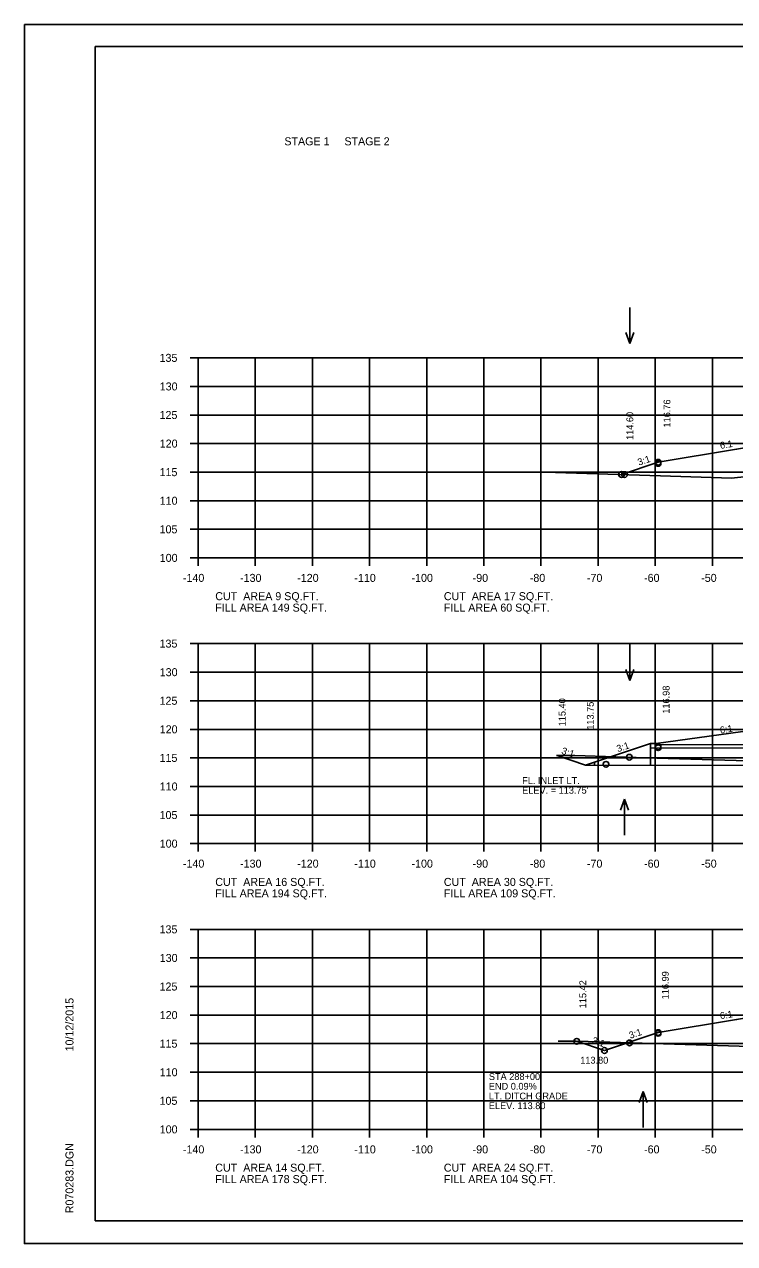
# Model space of a CAD drawing. Extents: x 1175611 to 1176402, y -433344 to -416213.
# Drawn here: x 1175610.6 to 1175734.9, y -417983.2 to -417769.9 of the extents above; entities that cross this region are included whole.
import ezdxf

# ---------------------------------------------------------------- set-up
doc = ezdxf.new("R2010")
doc.units = 0
for name, color, linetype in [('Default', 7, 'Continuous'), ('R_Axis', 7, 'Continuous'), ('R_Axis Annot', 7, 'Continuous'), ('R_Border', 7, 'Continuous'), ('R_Exist Surface', 7, 'Continuous'), ('R_Fin Surface', 7, 'Continuous'), ('R_Grid', 7, 'Continuous'), ('R_No Plot', 7, 'Continuous'), ('R_Water', 7, 'Continuous'), ('R_Water Annot', 7, 'Continuous'), ('R_Xsect Elev', 7, 'Continuous'), ('R_Xsect Slope', 7, 'Continuous')]:
    doc.layers.add(name, color=color, linetype=linetype)

msp = doc.modelspace()

# ---------------------------------------------------------------- linework, layer by layer
at = {"layer": 'R_Axis'}
for p, q in [((1175639.57, -417828.21), (1175640.97, -417828.21)), ((1175640.97, -417863.21), (1175640.97, -417828.21)), ((1175639.57, -417833.21), (1175640.97, -417833.21)), ((1175639.57, -417838.21), (1175640.97, -417838.21)), ((1175639.57, -417843.21), (1175640.97, -417843.21)), ((1175639.57, -417848.21), (1175640.97, -417848.21)), ((1175639.57, -417853.21), (1175640.97, -417853.21)), ((1175639.57, -417858.21), (1175640.97, -417858.21)), ((1175639.57, -417863.21), (1175640.97, -417863.21)), ((1175640.97, -417863.21), (1175920.97, -417863.21)), ((1175640.97, -417864.61), (1175640.97, -417863.21)), ((1175650.97, -417864.61), (1175650.97, -417863.21)), ((1175660.97, -417864.61), (1175660.97, -417863.21)), ((1175670.97, -417864.61), (1175670.97, -417863.21)), ((1175680.97, -417864.61), (1175680.97, -417863.21)), ((1175690.97, -417864.61), (1175690.97, -417863.21)), ((1175700.97, -417864.61), (1175700.97, -417863.21)), ((1175710.97, -417864.61), (1175710.97, -417863.21)), ((1175720.97, -417864.61), (1175720.97, -417863.21)), ((1175730.97, -417864.61), (1175730.97, -417863.21)), ((1175639.57, -417878.21), (1175640.97, -417878.21)), ((1175640.97, -417913.21), (1175640.97, -417878.21)), ((1175639.57, -417883.21), (1175640.97, -417883.21)), ((1175639.57, -417888.21), (1175640.97, -417888.21)), ((1175639.57, -417893.21), (1175640.97, -417893.21)), ((1175639.57, -417898.21), (1175640.97, -417898.21)), ((1175639.57, -417903.21), (1175640.97, -417903.21)), ((1175639.57, -417908.21), (1175640.97, -417908.21)), ((1175639.57, -417913.21), (1175640.97, -417913.21)), ((1175640.97, -417913.21), (1175920.97, -417913.21)), ((1175640.97, -417914.61), (1175640.97, -417913.21)), ((1175650.97, -417914.61), (1175650.97, -417913.21)), ((1175660.97, -417914.61), (1175660.97, -417913.21)), ((1175670.97, -417914.61), (1175670.97, -417913.21)), ((1175680.97, -417914.61), (1175680.97, -417913.21)), ((1175690.97, -417914.61), (1175690.97, -417913.21)), ((1175700.97, -417914.61), (1175700.97, -417913.21)), ((1175710.97, -417914.61), (1175710.97, -417913.21)), ((1175720.97, -417914.61), (1175720.97, -417913.21)), ((1175730.97, -417914.61), (1175730.97, -417913.21)), ((1175639.57, -417928.21), (1175640.97, -417928.21)), ((1175640.97, -417963.21), (1175640.97, -417928.21)), ((1175639.57, -417933.21), (1175640.97, -417933.21)), ((1175639.57, -417938.21), (1175640.97, -417938.21)), ((1175639.57, -417943.21), (1175640.97, -417943.21)), ((1175639.57, -417948.21), (1175640.97, -417948.21)), ((1175639.57, -417953.21), (1175640.97, -417953.21)), ((1175639.57, -417958.21), (1175640.97, -417958.21)), ((1175639.57, -417963.21), (1175640.97, -417963.21)), ((1175640.97, -417963.21), (1175920.97, -417963.21)), ((1175640.97, -417964.61), (1175640.97, -417963.21)), ((1175650.97, -417964.61), (1175650.97, -417963.21)), ((1175660.97, -417964.61), (1175660.97, -417963.21)), ((1175670.97, -417964.61), (1175670.97, -417963.21)), ((1175680.97, -417964.61), (1175680.97, -417963.21)), ((1175690.97, -417964.61), (1175690.97, -417963.21)), ((1175700.97, -417964.61), (1175700.97, -417963.21)), ((1175710.97, -417964.61), (1175710.97, -417963.21)), ((1175720.97, -417964.61), (1175720.97, -417963.21)), ((1175730.97, -417964.61), (1175730.97, -417963.21))]:
    msp.add_line(p, q, dxfattribs=at)
at = {"layer": 'R_Border'}
for p, q in [((1175622.97, -417773.75), (1175939.15, -417773.75)), ((1175622.97, -417979.21), (1175622.97, -417773.75)), ((1175622.97, -417979.21), (1175622.97, -417979.21)), ((1175939.15, -417979.21), (1175622.97, -417979.21))]:
    msp.add_line(p, q, dxfattribs=at)
at = {"layer": 'R_Exist Surface'}
for points in [[(1175698.52, -417848.21), (1175699.92, -417848.21), (1175701.63, -417848.21), (1175721.9, -417848.83), (1175734.33, -417849.27), (1175741.86, -417848.45)], [(1175703.71, -417897.81), (1175706.18, -417897.81), (1175706.87, -417897.81), (1175721.22, -417898.24), (1175741.08, -417898.82)], [(1175703.97, -417947.8), (1175707.03, -417947.79), (1175707.13, -417947.79), (1175709.2, -417947.86), (1175741.34, -417948.81)]]:
    msp.add_lwpolyline(points, dxfattribs=at)
at = {"layer": 'R_Fin Surface'}
for points in [[(1175715.06, -417848.62), (1175721.47, -417846.48), (1175735.2, -417844.19), (1175743.47, -417842.81), (1175749.47, -417842.57), (1175751.47, -417842.53), (1175780.97, -417841.94), (1175810.47, -417842.53), (1175812.47, -417842.57), (1175818.47, -417842.81), (1175826.75, -417844.19), (1175840.47, -417846.48), (1175845.3, -417848.09)], [(1175703.78, -417897.81), (1175708.74, -417899.47), (1175720.13, -417895.67), (1175721.13, -417895.67), (1175743.47, -417892.62), (1175748.99, -417892.4), (1175749.47, -417892.38), (1175749.63, -417892.38), (1175751.47, -417892.34), (1175778.61, -417891.8), (1175780.97, -417891.75), (1175808.11, -417892.3), (1175810.47, -417892.34), (1175810.63, -417892.35), (1175812.47, -417892.38), (1175817.99, -417892.61), (1175818.47, -417892.62), (1175840.47, -417896), (1175841.47, -417896), (1175853.08, -417899.87), (1175859.37, -417897.78)], [(1175707.22, -417947.8), (1175712.07, -417949.41), (1175721.47, -417946.28), (1175735.2, -417943.99), (1175743.47, -417942.61), (1175749.47, -417942.37), (1175751.47, -417942.33), (1175780.97, -417941.74), (1175810.47, -417942.33), (1175812.47, -417942.37), (1175818.47, -417942.61), (1175826.75, -417943.99), (1175840.47, -417946.28), (1175849.87, -417949.41), (1175855.11, -417947.67)]]:
    msp.add_lwpolyline(points, dxfattribs=at)
at = {"layer": 'R_Grid'}
for p, q in [((1175640.97, -417828.21), (1175920.97, -417828.21)), ((1175640.97, -417863.21), (1175640.97, -417828.21)), ((1175650.97, -417863.21), (1175650.97, -417828.21)), ((1175660.97, -417863.21), (1175660.97, -417828.21)), ((1175670.97, -417863.21), (1175670.97, -417828.21)), ((1175680.97, -417863.21), (1175680.97, -417828.21)), ((1175690.97, -417863.21), (1175690.97, -417828.21)), ((1175700.97, -417863.21), (1175700.97, -417828.21)), ((1175710.97, -417863.21), (1175710.97, -417828.21)), ((1175720.97, -417863.21), (1175720.97, -417828.21)), ((1175730.97, -417863.21), (1175730.97, -417828.21)), ((1175640.97, -417833.21), (1175920.97, -417833.21)), ((1175640.97, -417838.21), (1175920.97, -417838.21)), ((1175640.97, -417843.21), (1175920.97, -417843.21)), ((1175640.97, -417848.21), (1175920.97, -417848.21)), ((1175640.97, -417853.21), (1175920.97, -417853.21)), ((1175640.97, -417858.21), (1175920.97, -417858.21)), ((1175640.97, -417863.21), (1175920.97, -417863.21)), ((1175640.97, -417878.21), (1175920.97, -417878.21)), ((1175640.97, -417913.21), (1175640.97, -417878.21)), ((1175650.97, -417913.21), (1175650.97, -417878.21)), ((1175660.97, -417913.21), (1175660.97, -417878.21)), ((1175670.97, -417913.21), (1175670.97, -417878.21)), ((1175680.97, -417913.21), (1175680.97, -417878.21)), ((1175690.97, -417913.21), (1175690.97, -417878.21)), ((1175700.97, -417913.21), (1175700.97, -417878.21)), ((1175710.97, -417913.21), (1175710.97, -417878.21)), ((1175720.97, -417913.21), (1175720.97, -417878.21)), ((1175730.97, -417913.21), (1175730.97, -417878.21)), ((1175640.97, -417883.21), (1175920.97, -417883.21)), ((1175640.97, -417888.21), (1175920.97, -417888.21)), ((1175640.97, -417893.21), (1175920.97, -417893.21)), ((1175640.97, -417898.21), (1175920.97, -417898.21)), ((1175640.97, -417903.21), (1175920.97, -417903.21)), ((1175640.97, -417908.21), (1175920.97, -417908.21)), ((1175640.97, -417913.21), (1175920.97, -417913.21)), ((1175640.97, -417928.21), (1175920.97, -417928.21)), ((1175640.97, -417963.21), (1175640.97, -417928.21)), ((1175650.97, -417963.21), (1175650.97, -417928.21)), ((1175660.97, -417963.21), (1175660.97, -417928.21)), ((1175670.97, -417963.21), (1175670.97, -417928.21)), ((1175680.97, -417963.21), (1175680.97, -417928.21)), ((1175690.97, -417963.21), (1175690.97, -417928.21)), ((1175700.97, -417963.21), (1175700.97, -417928.21)), ((1175710.97, -417963.21), (1175710.97, -417928.21)), ((1175720.97, -417963.21), (1175720.97, -417928.21)), ((1175730.97, -417963.21), (1175730.97, -417928.21)), ((1175640.97, -417933.21), (1175920.97, -417933.21)), ((1175640.97, -417938.21), (1175920.97, -417938.21)), ((1175640.97, -417943.21), (1175920.97, -417943.21)), ((1175640.97, -417948.21), (1175920.97, -417948.21)), ((1175640.97, -417953.21), (1175920.97, -417953.21)), ((1175640.97, -417958.21), (1175920.97, -417958.21)), ((1175640.97, -417963.21), (1175920.97, -417963.21))]:
    msp.add_line(p, q, dxfattribs=at)
at = {"layer": 'R_No Plot'}
for p, q in [((1175610.57, -417769.86), (1175943.91, -417769.86)), ((1175720.13, -417895.67), (1175708.74, -417899.47)), ((1175703.78, -417897.81), (1175708.74, -417899.47)), ((1175610.57, -417983.19), (1175943.91, -417983.19))]:
    msp.add_line(p, q, dxfattribs=at)
msp.add_lwpolyline([(1175610.57, -417769.86), (1175943.91, -417769.86), (1175943.91, -417983.2), (1175610.57, -417983.2)], close=True, dxfattribs=at)
for centre in [(1175721.47, -417846.48), (1175721.47, -417846.68), (1175715.06, -417848.62), (1175715.06, -417848.62), (1175715.6, -417848.64), (1175721.47, -417896.29), (1175721.47, -417896.42), (1175716.43, -417898.1), (1175712.35, -417899.33), (1175707.22, -417947.8), (1175707.22, -417947.8), (1175721.47, -417946.28), (1175721.47, -417946.4), (1175712.07, -417949.41), (1175716.47, -417948.07), (1175716.47, -417948.07)]:
    msp.add_circle(centre, 0.5, dxfattribs=at)
at = {"layer": 'R_Water'}
for p, q in [((1175721.13, -417895.67), (1175720.13, -417895.67)), ((1175720.13, -417895.67), (1175720.13, -417899.5)), ((1175721.13, -417895.67), (1175721.13, -417895.89)), ((1175721.13, -417895.89), (1175761.12, -417896.01)), ((1175720.13, -417896.47), (1175761.12, -417896.59)), ((1175708.74, -417899.47), (1175761.12, -417899.59)), ((1175710.32, -417898.94), (1175710.32, -417899.5))]:
    msp.add_line(p, q, dxfattribs=at)
at = {"layer": 'R_Water Annot'}
for p, q in [((1175716.52, -417819.41), (1175716.52, -417825.69)), ((1175716.52, -417825.69), (1175715.82, -417823.77)), ((1175716.52, -417825.69), (1175717.22, -417823.77)), ((1175716.52, -417878.38), (1175716.52, -417884.66)), ((1175716.52, -417884.66), (1175715.82, -417882.74)), ((1175716.52, -417884.66), (1175717.22, -417882.74)), ((1175715.58, -417905.43), (1175714.88, -417907.35)), ((1175715.58, -417911.71), (1175715.58, -417905.43)), ((1175715.58, -417905.43), (1175716.28, -417907.35)), ((1175718.83, -417956.6), (1175718.13, -417958.52)), ((1175718.83, -417962.88), (1175718.83, -417956.6)), ((1175718.83, -417956.6), (1175719.53, -417958.52))]:
    msp.add_line(p, q, dxfattribs=at)

# ---------------------------------------------------------------- texts
at = {"layer": 'Default'}
for s, p in [('STAGE 1     STAGE 2', (1175656.06, -417791.02)), ('CUT  AREA 9 SQ.FT.', (1175643.97, -417870.61)), ('CUT  AREA 17 SQ.FT.', (1175683.97, -417870.61)), ('FILL AREA 149 SQ.FT.', (1175643.97, -417872.61)), ('FILL AREA 60 SQ.FT.', (1175683.97, -417872.61)), ('CUT  AREA 16 SQ.FT.', (1175643.97, -417920.61)), ('CUT  AREA 30 SQ.FT.', (1175683.97, -417920.61)), ('FILL AREA 194 SQ.FT.', (1175643.97, -417922.61)), ('FILL AREA 109 SQ.FT.', (1175683.97, -417922.61)), ('CUT  AREA 14 SQ.FT.', (1175643.97, -417970.61)), ('CUT  AREA 24 SQ.FT.', (1175683.97, -417970.61)), ('FILL AREA 178 SQ.FT.', (1175643.97, -417972.61)), ('FILL AREA 104 SQ.FT.', (1175683.97, -417972.61))]:
    msp.add_text(s, height=1.4, dxfattribs=at).set_placement(p)
at = {"layer": 'R_Axis Annot'}
for s, p in [('135', (1175634.22, -417828.91)), ('130', (1175634.25, -417833.91)), ('125', (1175634.22, -417838.91)), ('120', (1175634.25, -417843.91)), ('115', (1175634.22, -417848.91)), ('110', (1175634.25, -417853.91)), ('105', (1175634.22, -417858.91)), ('100', (1175634.25, -417863.91)), ('-140', (1175638.31, -417867.41)), ('-130', (1175648.31, -417867.41)), ('-120', (1175658.31, -417867.41)), ('-110', (1175668.31, -417867.41)), ('-100', (1175678.31, -417867.41)), ('-90', (1175689.01, -417867.41)), ('-80', (1175699.01, -417867.41)), ('-70', (1175709.01, -417867.41)), ('-60', (1175719.01, -417867.41)), ('-50', (1175729.01, -417867.41)), ('135', (1175634.22, -417878.91)), ('130', (1175634.25, -417883.91)), ('125', (1175634.22, -417888.91)), ('120', (1175634.25, -417893.91)), ('115', (1175634.22, -417898.91)), ('110', (1175634.25, -417903.91)), ('105', (1175634.22, -417908.91)), ('100', (1175634.25, -417913.91)), ('-140', (1175638.31, -417917.41)), ('-130', (1175648.31, -417917.41)), ('-120', (1175658.31, -417917.41)), ('-110', (1175668.31, -417917.41)), ('-100', (1175678.31, -417917.41)), ('-90', (1175689.01, -417917.41)), ('-80', (1175699.01, -417917.41)), ('-70', (1175709.01, -417917.41)), ('-60', (1175719.01, -417917.41)), ('-50', (1175729.01, -417917.41)), ('135', (1175634.22, -417928.91)), ('130', (1175634.25, -417933.91)), ('125', (1175634.22, -417938.91)), ('120', (1175634.25, -417943.91)), ('115', (1175634.22, -417948.91)), ('110', (1175634.25, -417953.91)), ('105', (1175634.22, -417958.91)), ('100', (1175634.25, -417963.91)), ('-140', (1175638.31, -417967.41)), ('-130', (1175648.31, -417967.41)), ('-120', (1175658.31, -417967.41)), ('-110', (1175668.31, -417967.41)), ('-100', (1175678.31, -417967.41)), ('-90', (1175689.01, -417967.41)), ('-80', (1175699.01, -417967.41)), ('-70', (1175709.01, -417967.41)), ('-60', (1175719.01, -417967.41)), ('-50', (1175729.01, -417967.41))]:
    msp.add_text(s, height=1.4, dxfattribs=at).set_placement(p)
at = {"layer": 'R_Border'}
for s, p in [('10/12/2015', (1175619.16, -417949.57)), ('R070283.DGN', (1175619.16, -417977.89))]:
    msp.add_text(s, height=1.4, rotation=90, dxfattribs=at).set_placement(p)
at = {"layer": 'R_Water Annot'}
for s, p in [('FL. INLET LT.', (1175697.68, -417902.77)), ("ELEV. = 113.75'", (1175697.68, -417904.47)), ('STA 288+00', (1175691.85, -417954.57)), ('END 0.09%', (1175691.85, -417956.27)), ('LT. DITCH GRADE', (1175691.85, -417957.97)), ('ELEV. 113.80', (1175691.85, -417959.67))]:
    msp.add_text(s, height=1.2, dxfattribs=at).set_placement(p)
at = {"layer": 'R_Xsect Elev'}
for s, p in [('116.76', (1175723.62, -417840.4)), ('114.60', (1175717.12, -417842.57)), ('116.98', (1175723.47, -417890.47)), ('115.40', (1175705.28, -417892.68)), ('113.75', (1175710.2, -417893.28)), ('116.99', (1175723.33, -417940.45)), ('115.42', (1175708.89, -417942.02))]:
    msp.add_text(s, height=1.2, rotation=90, dxfattribs=at).set_placement(p)
msp.add_text('113.80', height=1.2, dxfattribs=at).set_placement((1175707.84, -417951.71))
at = {"layer": 'R_Xsect Slope'}
for s, rotation, p in [('6:1', 9.4623, (1175732.39, -417844.15)), ('3:1', 18.4349, (1175718.11, -417847.08)), ('6:1', 9.4623, (1175732.39, -417893.96)), ('3:1', 18.4349, (1175714.43, -417897.22)), ('3:1', 341.5651, (1175704.46, -417897.46)), ('6:1', 9.4623, (1175732.39, -417943.95)), ('3:1', 341.5651, (1175709.8, -417948.13)), ('3:1', 18.4349, (1175716.61, -417947.37))]:
    msp.add_text(s, height=1.2, rotation=rotation, dxfattribs=at).set_placement(p)

doc.saveas('drawing.dxf')
